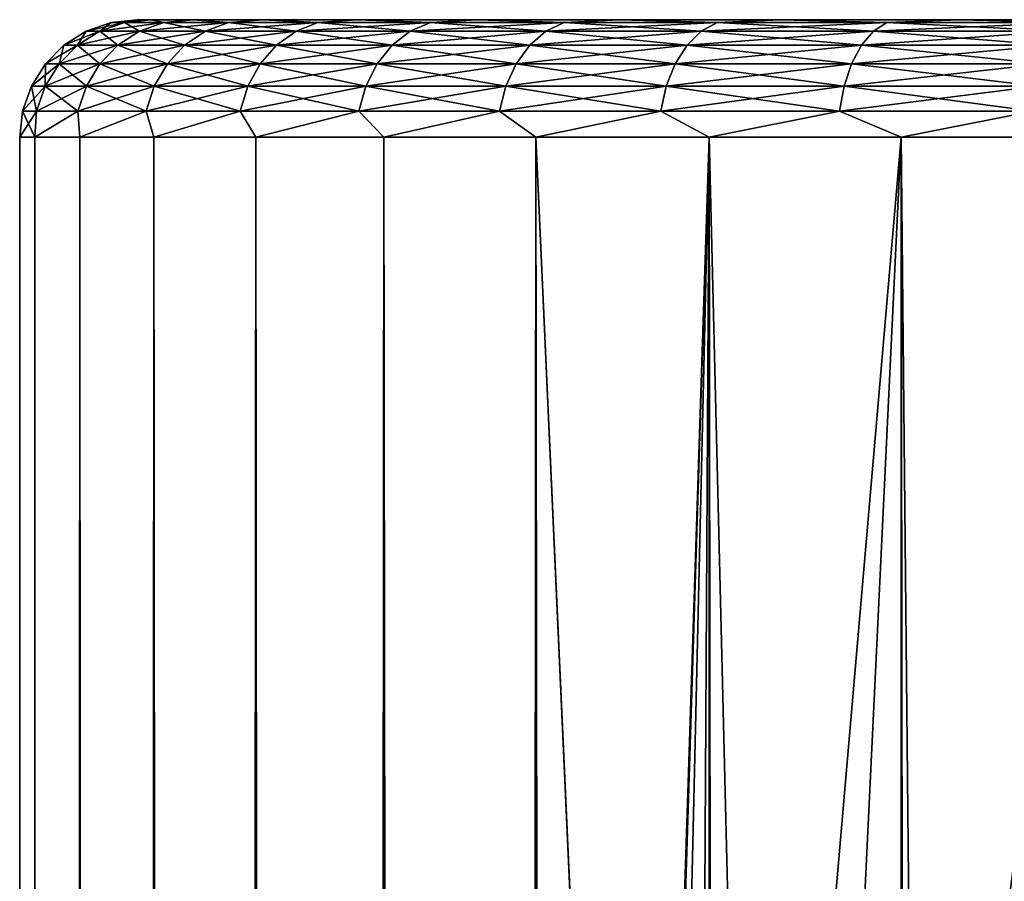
# Model space of a CAD drawing. Extents: x -265 to 265, y 0 to 1307.
# Tile 347 of 356: x 235 to 243, y 1293 to 1300. Entities that reach past the tile are written whole.
import ezdxf

# ---------------------------------------------------------------- set-up
doc = ezdxf.new("R2010")
doc.units = 0
doc.header["$LTSCALE"] = 81.481481
for name, color, linetype in [('118', 7, 'CONTINUOUS'), ('119', 7, 'CONTINUOUS'), ('120', 7, 'CONTINUOUS'), ('123', 7, 'CONTINUOUS'), ('124', 7, 'CONTINUOUS')]:
    doc.layers.add(name, color=color, linetype=linetype)

msp = doc.modelspace()

# ---------------------------------------------------------------- linework, layer by layer
at = {"layer": '118', "color": 7, "linetype": 'CONTINUOUS'}
for points in [[(236, 1300), (236.1198, 1300, 1.8273), (236.1198, 1300, -1.8273), (236, 1300)], [(236.1198, 1300, 1.8273), (236.477, 1300, 3.6234), (236.1198, 1300, -1.8273), (236.1198, 1300, 1.8273)], [(236.1198, 1300, -1.8273), (236.477, 1300, 3.6234), (236.477, 1300, -3.6234), (236.1198, 1300, -1.8273)], [(236.477, 1300, 3.6234), (237.0657, 1300, 5.3575), (236.477, 1300, -3.6234), (236.477, 1300, 3.6234)], [(236.477, 1300, -3.6234), (237.0657, 1300, 5.3575), (237.0657, 1300, -5.3575), (236.477, 1300, -3.6234)], [(237.0657, 1300, 5.3575), (237.8756, 1300, 7), (237.0657, 1300, -5.3575), (237.0657, 1300, 5.3575)], [(237.0657, 1300, -5.3575), (237.8756, 1300, 7), (237.8756, 1300, -7), (237.0657, 1300, -5.3575)], [(237.8756, 1300, 7), (238.893, 1300, 8.5226), (237.8756, 1300, -7), (237.8756, 1300, 7)], [(237.8756, 1300, -7), (238.893, 1300, 8.5226), (238.893, 1300, -8.5226), (237.8756, 1300, -7)], [(238.893, 1300, 8.5226), (240.1005, 1300, 9.8995), (238.893, 1300, -8.5226), (238.893, 1300, 8.5226)], [(238.893, 1300, -8.5226), (240.1005, 1300, 9.8995), (240.1005, 1300, -9.8995), (238.893, 1300, -8.5226)], [(240.1005, 1300, 9.8995), (241.4773, 1300, 11.1069), (240.1005, 1300, -9.8995), (240.1005, 1300, 9.8995)], [(240.1005, 1300, -9.8995), (241.4773, 1300, 11.1069), (241.4773, 1300, -11.1069), (240.1005, 1300, -9.8995)], [(241.4773, 1300, 11.1069), (243, 1300, 12.1243), (241.4773, 1300, -11.1069), (241.4773, 1300, 11.1069)], [(241.4773, 1300, -11.1069), (243, 1300, 12.1243), (243, 1300, -12.1243), (241.4773, 1300, -11.1069)], [(243, 1300, 12.1243), (244.6424, 1300, 12.9343), (243, 1300, -12.1243), (243, 1300, 12.1243)], [(243, 1300, -12.1243), (244.6424, 1300, 12.9343), (244.6424, 1300, -12.9343), (243, 1300, -12.1243)]]:
    msp.add_3dface(points, dxfattribs=at)
at = {"layer": '119', "color": 7, "linetype": 'CONTINUOUS'}
for points in [[(235, 1), (235.1283, 1, 1.9579), (235, 1299), (235, 1)], [(235, 1299), (235.1283, 1, 1.9579), (235.1283, 1299, 1.9579), (235, 1299)], [(235.1283, 1, 1.9579), (235.5111, 1, 3.8823), (235.1283, 1299, 1.9579), (235.1283, 1, 1.9579)], [(235.1283, 1299, 1.9579), (235.5111, 1, 3.8823), (235.5111, 1299, 3.8823), (235.1283, 1299, 1.9579)], [(235.5111, 1, 3.8823), (236.1418, 1, 5.7403), (235.5111, 1299, 3.8823), (235.5111, 1, 3.8823)], [(235.5111, 1299, 3.8823), (236.1418, 1, 5.7403), (236.1418, 1299, 5.7403), (235.5111, 1299, 3.8823)], [(236.1418, 1, 5.7403), (237.0096, 1, 7.5), (236.1418, 1299, 5.7403), (236.1418, 1, 5.7403)], [(236.1418, 1299, 5.7403), (237.0096, 1, 7.5), (237.0096, 1299, 7.5), (236.1418, 1299, 5.7403)], [(237.0096, 1, 7.5), (238.0997, 1, 9.1314), (237.0096, 1299, 7.5), (237.0096, 1, 7.5)], [(237.0096, 1299, 7.5), (238.0997, 1, 9.1314), (238.0997, 1299, 9.1314), (237.0096, 1299, 7.5)], [(238.0997, 1, 9.1314), (239.3934, 1, 10.6066), (238.0997, 1299, 9.1314), (238.0997, 1, 9.1314)], [(238.0997, 1299, 9.1314), (239.3934, 1, 10.6066), (239.3934, 1299, 10.6066), (238.0997, 1299, 9.1314)], [(239.3934, 1, 10.6066), (240.8686, 1, 11.9003), (239.3934, 1299, 10.6066), (239.3934, 1, 10.6066)], [(239.3934, 1299, 10.6066), (240.8686, 1, 11.9003), (240.8686, 1299, 11.9003), (239.3934, 1299, 10.6066)], [(240.8686, 1, 11.9003), (242.5, 1, 12.9904), (240.8686, 1299, 11.9003), (240.8686, 1, 11.9003)], [(240.8686, 1299, 11.9003), (242.5, 1, 12.9904), (242.5, 1299, 12.9904), (240.8686, 1299, 11.9003)], [(242.5, 1, 12.9904), (244.2597, 1, 13.8582), (242.5, 1299, 12.9904), (242.5, 1, 12.9904)], [(242.5, 1299, 12.9904), (244.2597, 1, 13.8582), (244.2597, 1299, 13.8582), (242.5, 1299, 12.9904)]]:
    msp.add_3dface(points, dxfattribs=at)
at = {"layer": '120', "color": 7, "linetype": 'CONTINUOUS'}
for points in [[(235, 1), (235, 1299), (235.1283, 1299, -1.9579), (235, 1)], [(235.1283, 1, -1.9579), (235, 1), (235.1283, 1299, -1.9579), (235.1283, 1, -1.9579)], [(235.5111, 1, -3.8823), (235.1283, 1, -1.9579), (235.5111, 1299, -3.8823), (235.5111, 1, -3.8823)], [(235.5111, 1299, -3.8823), (235.1283, 1, -1.9579), (235.1283, 1299, -1.9579), (235.5111, 1299, -3.8823)], [(236.1418, 1, -5.7403), (235.5111, 1, -3.8823), (236.1418, 1299, -5.7403), (236.1418, 1, -5.7403)], [(236.1418, 1299, -5.7403), (235.5111, 1, -3.8823), (235.5111, 1299, -3.8823), (236.1418, 1299, -5.7403)], [(237.0096, 1, -7.5), (236.1418, 1, -5.7403), (237.0096, 1299, -7.5), (237.0096, 1, -7.5)], [(237.0096, 1299, -7.5), (236.1418, 1, -5.7403), (236.1418, 1299, -5.7403), (237.0096, 1299, -7.5)], [(238.0997, 1, -9.1314), (237.0096, 1, -7.5), (238.0997, 1299, -9.1314), (238.0997, 1, -9.1314)], [(238.0997, 1299, -9.1314), (237.0096, 1, -7.5), (237.0096, 1299, -7.5), (238.0997, 1299, -9.1314)], [(239.3934, 1, -10.6066), (238.0997, 1, -9.1314), (239.3934, 1299, -10.6066), (239.3934, 1, -10.6066)], [(239.3934, 1299, -10.6066), (238.0997, 1, -9.1314), (238.0997, 1299, -9.1314), (239.3934, 1299, -10.6066)], [(239.3934, 1, -10.6066), (239.3934, 1299, -10.6066), (240.25, 1280, -11.399), (239.3934, 1, -10.6066)], [(239.3934, 1299, -10.6066), (240.8686, 1299, -11.9003), (240.25, 1280, -11.399), (239.3934, 1299, -10.6066)], [(240.25, 1280, -11.399), (240.8686, 1299, -11.9003), (240.3049, 1281.0332, -11.4457), (240.25, 1280, -11.399)], [(240.3049, 1281.0332, -11.4457), (240.8686, 1299, -11.9003), (240.475, 1282.0825, -11.5877), (240.3049, 1281.0332, -11.4457)], [(240.475, 1282.0825, -11.5877), (240.8686, 1299, -11.9003), (240.7756, 1283.158, -11.8284), (240.475, 1282.0825, -11.5877)], [(240.7756, 1283.158, -11.8284), (240.8686, 1299, -11.9003), (241.2277, 1284.2554, -12.1674), (240.7756, 1283.158, -11.8284)], [(240.8686, 1299, -11.9003), (242.5, 1299, -12.9904), (241.2277, 1284.2554, -12.1674), (240.8686, 1299, -11.9003)], [(241.2277, 1284.2554, -12.1674), (242.5, 1299, -12.9904), (241.8467, 1285.3466, -12.5906), (241.2277, 1284.2554, -12.1674)], [(241.8467, 1285.3466, -12.5906), (242.5, 1299, -12.9904), (242.6263, 1286.379, -13.0625), (241.8467, 1285.3466, -12.5906)], [(242.5, 1299, -12.9904), (244.2597, 1299, -13.8582), (242.6263, 1286.379, -13.0625), (242.5, 1299, -12.9904)], [(242.6263, 1286.379, -13.0625), (244.2597, 1299, -13.8582), (243.5387, 1287.3016, -13.537), (242.6263, 1286.379, -13.0625)]]:
    msp.add_3dface(points, dxfattribs=at)
at = {"layer": '123', "color": 7, "linetype": 'CONTINUOUS'}
for points in [[(235.8907, 1299.9752, 1.7824), (236, 1300), (235.7786, 1299.9752), (235.8907, 1299.9752, 1.7824)], [(236.1198, 1300, 1.8273), (236, 1300), (235.8907, 1299.9752, 1.7824), (236.1198, 1300, 1.8273)], [(236.2254, 1299.9752, 3.5367), (236.1198, 1300, 1.8273), (235.8907, 1299.9752, 1.7824), (236.2254, 1299.9752, 3.5367)], [(236.477, 1300, 3.6234), (236.1198, 1300, 1.8273), (236.2254, 1299.9752, 3.5367), (236.477, 1300, 3.6234)], [(236.7773, 1299.9752, 5.2353), (236.477, 1300, 3.6234), (236.2254, 1299.9752, 3.5367), (236.7773, 1299.9752, 5.2353)], [(237.0657, 1300, 5.3575), (236.477, 1300, 3.6234), (236.7773, 1299.9752, 5.2353), (237.0657, 1300, 5.3575)], [(237.5377, 1299.9752, 6.8512), (237.0657, 1300, 5.3575), (236.7773, 1299.9752, 5.2353), (237.5377, 1299.9752, 6.8512)], [(237.8756, 1300, 7), (237.0657, 1300, 5.3575), (237.5377, 1299.9752, 6.8512), (237.8756, 1300, 7)], [(238.4946, 1299.9752, 8.3591), (237.8756, 1300, 7), (237.5377, 1299.9752, 6.8512), (238.4946, 1299.9752, 8.3591)], [(238.893, 1300, 8.5226), (237.8756, 1300, 7), (238.4946, 1299.9752, 8.3591), (238.893, 1300, 8.5226)], [(239.633, 1299.9752, 9.7352), (238.893, 1300, 8.5226), (238.4946, 1299.9752, 8.3591), (239.633, 1299.9752, 9.7352)], [(240.1005, 1300, 9.8995), (238.893, 1300, 8.5226), (239.633, 1299.9752, 9.7352), (240.1005, 1300, 9.8995)], [(240.9349, 1299.9752, 10.9578), (240.1005, 1300, 9.8995), (239.633, 1299.9752, 9.7352), (240.9349, 1299.9752, 10.9578)], [(241.4773, 1300, 11.1069), (240.1005, 1300, 9.8995), (240.9349, 1299.9752, 10.9578), (241.4773, 1300, 11.1069)], [(242.3798, 1299.9752, 12.0075), (241.4773, 1300, 11.1069), (240.9349, 1299.9752, 10.9578), (242.3798, 1299.9752, 12.0075)], [(243, 1300, 12.1243), (241.4773, 1300, 11.1069), (242.3798, 1299.9752, 12.0075), (243, 1300, 12.1243)], [(243.9448, 1299.9752, 12.8679), (243, 1300, 12.1243), (242.3798, 1299.9752, 12.0075), (243.9448, 1299.9752, 12.8679)], [(244.6424, 1300, 12.9343), (243, 1300, 12.1243), (243.9448, 1299.9752, 12.8679), (244.6424, 1300, 12.9343)], [(235.6807, 1299.9014, 1.8089), (235.7786, 1299.9752), (235.5669, 1299.9014), (235.6807, 1299.9014, 1.8089)], [(235.8907, 1299.9752, 1.7824), (235.7786, 1299.9752), (235.6807, 1299.9014, 1.8089), (235.8907, 1299.9752, 1.7824)], [(236.0204, 1299.9014, 3.5894), (235.8907, 1299.9752, 1.7824), (235.6807, 1299.9014, 1.8089), (236.0204, 1299.9014, 3.5894)], [(236.2254, 1299.9752, 3.5367), (235.8907, 1299.9752, 1.7824), (236.0204, 1299.9014, 3.5894), (236.2254, 1299.9752, 3.5367)], [(236.5805, 1299.9014, 5.3132), (236.2254, 1299.9752, 3.5367), (236.0204, 1299.9014, 3.5894), (236.5805, 1299.9014, 5.3132)], [(236.7773, 1299.9752, 5.2353), (236.2254, 1299.9752, 3.5367), (236.5805, 1299.9014, 5.3132), (236.7773, 1299.9752, 5.2353)], [(237.3522, 1299.9014, 6.9532), (236.7773, 1299.9752, 5.2353), (236.5805, 1299.9014, 5.3132), (237.3522, 1299.9014, 6.9532)], [(237.5377, 1299.9752, 6.8512), (236.7773, 1299.9752, 5.2353), (237.3522, 1299.9014, 6.9532), (237.5377, 1299.9752, 6.8512)], [(238.3234, 1299.9014, 8.4835), (237.5377, 1299.9752, 6.8512), (237.3522, 1299.9014, 6.9532), (238.3234, 1299.9014, 8.4835)], [(238.4946, 1299.9752, 8.3591), (237.5377, 1299.9752, 6.8512), (238.3234, 1299.9014, 8.4835), (238.4946, 1299.9752, 8.3591)], [(239.4787, 1299.9014, 9.8801), (238.4946, 1299.9752, 8.3591), (238.3234, 1299.9014, 8.4835), (239.4787, 1299.9014, 9.8801)], [(239.633, 1299.9752, 9.7352), (238.4946, 1299.9752, 8.3591), (239.4787, 1299.9014, 9.8801), (239.633, 1299.9752, 9.7352)], [(240.8, 1299.9014, 11.1209), (239.633, 1299.9752, 9.7352), (239.4787, 1299.9014, 9.8801), (240.8, 1299.9014, 11.1209)], [(240.9349, 1299.9752, 10.9578), (239.633, 1299.9752, 9.7352), (240.8, 1299.9014, 11.1209), (240.9349, 1299.9752, 10.9578)], [(242.2664, 1299.9014, 12.1862), (240.9349, 1299.9752, 10.9578), (240.8, 1299.9014, 11.1209), (242.2664, 1299.9014, 12.1862)], [(242.3798, 1299.9752, 12.0075), (240.9349, 1299.9752, 10.9578), (242.2664, 1299.9014, 12.1862), (242.3798, 1299.9752, 12.0075)], [(243.8547, 1299.9014, 13.0594), (242.3798, 1299.9752, 12.0075), (242.2664, 1299.9014, 12.1862), (243.8547, 1299.9014, 13.0594)], [(243.9448, 1299.9752, 12.8679), (242.3798, 1299.9752, 12.0075), (243.8547, 1299.9014, 13.0594), (243.9448, 1299.9752, 12.8679)], [(235.4923, 1299.7823, 1.8327), (235.5669, 1299.9014), (235.377, 1299.7823), (235.4923, 1299.7823, 1.8327)], [(235.6807, 1299.9014, 1.8089), (235.5669, 1299.9014), (235.4923, 1299.7823, 1.8327), (235.6807, 1299.9014, 1.8089)], [(235.8364, 1299.7823, 3.6366), (235.6807, 1299.9014, 1.8089), (235.4923, 1299.7823, 1.8327), (235.8364, 1299.7823, 3.6366)], [(236.0204, 1299.9014, 3.5894), (235.6807, 1299.9014, 1.8089), (235.8364, 1299.7823, 3.6366), (236.0204, 1299.9014, 3.5894)], [(236.4039, 1299.7823, 5.3831), (236.0204, 1299.9014, 3.5894), (235.8364, 1299.7823, 3.6366), (236.4039, 1299.7823, 5.3831)], [(236.5805, 1299.9014, 5.3132), (236.0204, 1299.9014, 3.5894), (236.4039, 1299.7823, 5.3831), (236.5805, 1299.9014, 5.3132)], [(237.1858, 1299.7823, 7.0447), (236.5805, 1299.9014, 5.3132), (236.4039, 1299.7823, 5.3831), (237.1858, 1299.7823, 7.0447)], [(237.3522, 1299.9014, 6.9532), (236.5805, 1299.9014, 5.3132), (237.1858, 1299.7823, 7.0447), (237.3522, 1299.9014, 6.9532)], [(238.1698, 1299.7823, 8.5952), (237.3522, 1299.9014, 6.9532), (237.1858, 1299.7823, 7.0447), (238.1698, 1299.7823, 8.5952)], [(238.3234, 1299.9014, 8.4835), (237.3522, 1299.9014, 6.9532), (238.1698, 1299.7823, 8.5952), (238.3234, 1299.9014, 8.4835)], [(239.3403, 1299.7823, 10.0101), (238.3234, 1299.9014, 8.4835), (238.1698, 1299.7823, 8.5952), (239.3403, 1299.7823, 10.0101)], [(239.4787, 1299.9014, 9.8801), (238.3234, 1299.9014, 8.4835), (239.3403, 1299.7823, 10.0101), (239.4787, 1299.9014, 9.8801)], [(240.679, 1299.7823, 11.2672), (239.4787, 1299.9014, 9.8801), (239.3403, 1299.7823, 10.0101), (240.679, 1299.7823, 11.2672)], [(240.8, 1299.9014, 11.1209), (239.4787, 1299.9014, 9.8801), (240.679, 1299.7823, 11.2672), (240.8, 1299.9014, 11.1209)], [(242.1646, 1299.7823, 12.3466), (240.8, 1299.9014, 11.1209), (240.679, 1299.7823, 11.2672), (242.1646, 1299.7823, 12.3466)], [(242.2664, 1299.9014, 12.1862), (240.8, 1299.9014, 11.1209), (242.1646, 1299.7823, 12.3466), (242.2664, 1299.9014, 12.1862)], [(243.7738, 1299.7823, 13.2313), (242.2664, 1299.9014, 12.1862), (242.1646, 1299.7823, 12.3466), (243.7738, 1299.7823, 13.2313)], [(243.8547, 1299.9014, 13.0594), (242.2664, 1299.9014, 12.1862), (243.7738, 1299.7823, 13.2313), (243.8547, 1299.9014, 13.0594)], [(235.335, 1299.6238, 1.8526), (235.377, 1299.7823), (235.2184, 1299.6238), (235.335, 1299.6238, 1.8526)], [(235.4923, 1299.7823, 1.8327), (235.377, 1299.7823), (235.335, 1299.6238, 1.8526), (235.4923, 1299.7823, 1.8327)], [(235.6828, 1299.6238, 3.676), (235.4923, 1299.7823, 1.8327), (235.335, 1299.6238, 1.8526), (235.6828, 1299.6238, 3.676)], [(235.8364, 1299.7823, 3.6366), (235.4923, 1299.7823, 1.8327), (235.6828, 1299.6238, 3.676), (235.8364, 1299.7823, 3.6366)], [(236.2565, 1299.6238, 5.4415), (235.8364, 1299.7823, 3.6366), (235.6828, 1299.6238, 3.676), (236.2565, 1299.6238, 5.4415)], [(236.4039, 1299.7823, 5.3831), (235.8364, 1299.7823, 3.6366), (236.2565, 1299.6238, 5.4415), (236.4039, 1299.7823, 5.3831)], [(237.0468, 1299.6238, 7.1211), (236.4039, 1299.7823, 5.3831), (236.2565, 1299.6238, 5.4415), (237.0468, 1299.6238, 7.1211)], [(237.1858, 1299.7823, 7.0447), (236.4039, 1299.7823, 5.3831), (237.0468, 1299.6238, 7.1211), (237.1858, 1299.7823, 7.0447)], [(238.0415, 1299.6238, 8.6884), (237.1858, 1299.7823, 7.0447), (237.0468, 1299.6238, 7.1211), (238.0415, 1299.6238, 8.6884)], [(238.1698, 1299.7823, 8.5952), (237.1858, 1299.7823, 7.0447), (238.0415, 1299.6238, 8.6884), (238.1698, 1299.7823, 8.5952)], [(239.2247, 1299.6238, 10.1187), (238.1698, 1299.7823, 8.5952), (238.0415, 1299.6238, 8.6884), (239.2247, 1299.6238, 10.1187)], [(239.3403, 1299.7823, 10.0101), (238.1698, 1299.7823, 8.5952), (239.2247, 1299.6238, 10.1187), (239.3403, 1299.7823, 10.0101)], [(240.5779, 1299.6238, 11.3894), (239.3403, 1299.7823, 10.0101), (239.2247, 1299.6238, 10.1187), (240.5779, 1299.6238, 11.3894)], [(240.679, 1299.7823, 11.2672), (239.3403, 1299.7823, 10.0101), (240.5779, 1299.6238, 11.3894), (240.679, 1299.7823, 11.2672)], [(242.0796, 1299.6238, 12.4805), (240.679, 1299.7823, 11.2672), (240.5779, 1299.6238, 11.3894), (242.0796, 1299.6238, 12.4805)], [(242.1646, 1299.7823, 12.3466), (240.679, 1299.7823, 11.2672), (242.0796, 1299.6238, 12.4805), (242.1646, 1299.7823, 12.3466)], [(243.7063, 1299.6238, 13.3747), (242.1646, 1299.7823, 12.3466), (242.0796, 1299.6238, 12.4805), (243.7063, 1299.6238, 13.3747)], [(243.7738, 1299.7823, 13.2313), (242.1646, 1299.7823, 12.3466), (243.7063, 1299.6238, 13.3747), (243.7738, 1299.7823, 13.2313)], [(235.2166, 1299.4341, 1.8676), (235.2184, 1299.6238), (235.0991, 1299.4341), (235.2166, 1299.4341, 1.8676)], [(235.335, 1299.6238, 1.8526), (235.2184, 1299.6238), (235.2166, 1299.4341, 1.8676), (235.335, 1299.6238, 1.8526)], [(235.5673, 1299.4341, 3.7057), (235.335, 1299.6238, 1.8526), (235.2166, 1299.4341, 1.8676), (235.5673, 1299.4341, 3.7057)], [(235.6828, 1299.6238, 3.676), (235.335, 1299.6238, 1.8526), (235.5673, 1299.4341, 3.7057), (235.6828, 1299.6238, 3.676)], [(236.1455, 1299.4341, 5.4854), (235.6828, 1299.6238, 3.676), (235.5673, 1299.4341, 3.7057), (236.1455, 1299.4341, 5.4854)], [(236.2565, 1299.6238, 5.4415), (235.6828, 1299.6238, 3.676), (236.1455, 1299.4341, 5.4854), (236.2565, 1299.6238, 5.4415)], [(236.9423, 1299.4341, 7.1785), (236.2565, 1299.6238, 5.4415), (236.1455, 1299.4341, 5.4854), (236.9423, 1299.4341, 7.1785)], [(237.0468, 1299.6238, 7.1211), (236.2565, 1299.6238, 5.4415), (236.9423, 1299.4341, 7.1785), (237.0468, 1299.6238, 7.1211)], [(237.9449, 1299.4341, 8.7585), (237.0468, 1299.6238, 7.1211), (236.9423, 1299.4341, 7.1785), (237.9449, 1299.4341, 8.7585)], [(238.0415, 1299.6238, 8.6884), (237.0468, 1299.6238, 7.1211), (237.9449, 1299.4341, 8.7585), (238.0415, 1299.6238, 8.6884)], [(239.1377, 1299.4341, 10.2003), (238.0415, 1299.6238, 8.6884), (237.9449, 1299.4341, 8.7585), (239.1377, 1299.4341, 10.2003)], [(239.2247, 1299.6238, 10.1187), (238.0415, 1299.6238, 8.6884), (239.1377, 1299.4341, 10.2003), (239.2247, 1299.6238, 10.1187)], [(240.5018, 1299.4341, 11.4813), (239.2247, 1299.6238, 10.1187), (239.1377, 1299.4341, 10.2003), (240.5018, 1299.4341, 11.4813)], [(240.5779, 1299.6238, 11.3894), (239.2247, 1299.6238, 10.1187), (240.5018, 1299.4341, 11.4813), (240.5779, 1299.6238, 11.3894)], [(242.0157, 1299.4341, 12.5812), (240.5779, 1299.6238, 11.3894), (240.5018, 1299.4341, 11.4813), (242.0157, 1299.4341, 12.5812)], [(242.0796, 1299.6238, 12.4805), (240.5779, 1299.6238, 11.3894), (242.0157, 1299.4341, 12.5812), (242.0796, 1299.6238, 12.4805)], [(243.6555, 1299.4341, 13.4827), (242.0796, 1299.6238, 12.4805), (242.0157, 1299.4341, 12.5812), (243.6555, 1299.4341, 13.4827)], [(243.7063, 1299.6238, 13.3747), (242.0796, 1299.6238, 12.4805), (243.6555, 1299.4341, 13.4827), (243.7063, 1299.6238, 13.3747)], [(235.1432, 1299.2225, 1.8769), (235.0991, 1299.4341), (235.0251, 1299.2225), (235.1432, 1299.2225, 1.8769)], [(235.2166, 1299.4341, 1.8676), (235.0991, 1299.4341), (235.1432, 1299.2225, 1.8769), (235.2166, 1299.4341, 1.8676)], [(235.4955, 1299.2225, 3.7241), (235.2166, 1299.4341, 1.8676), (235.1432, 1299.2225, 1.8769), (235.4955, 1299.2225, 3.7241)], [(235.5673, 1299.4341, 3.7057), (235.2166, 1299.4341, 1.8676), (235.4955, 1299.2225, 3.7241), (235.5673, 1299.4341, 3.7057)], [(236.0767, 1299.2225, 5.5126), (235.5673, 1299.4341, 3.7057), (235.4955, 1299.2225, 3.7241), (236.0767, 1299.2225, 5.5126)], [(236.1455, 1299.4341, 5.4854), (235.5673, 1299.4341, 3.7057), (236.0767, 1299.2225, 5.5126), (236.1455, 1299.4341, 5.4854)], [(236.8774, 1299.2225, 7.2142), (236.1455, 1299.4341, 5.4854), (236.0767, 1299.2225, 5.5126), (236.8774, 1299.2225, 7.2142)], [(236.9423, 1299.4341, 7.1785), (236.1455, 1299.4341, 5.4854), (236.8774, 1299.2225, 7.2142), (236.9423, 1299.4341, 7.1785)], [(237.885, 1299.2225, 8.802), (236.9423, 1299.4341, 7.1785), (236.8774, 1299.2225, 7.2142), (237.885, 1299.2225, 8.802)], [(237.9449, 1299.4341, 8.7585), (236.9423, 1299.4341, 7.1785), (237.885, 1299.2225, 8.802), (237.9449, 1299.4341, 8.7585)], [(239.0837, 1299.2225, 10.251), (237.9449, 1299.4341, 8.7585), (237.885, 1299.2225, 8.802), (239.0837, 1299.2225, 10.251)], [(239.1377, 1299.4341, 10.2003), (237.9449, 1299.4341, 8.7585), (239.0837, 1299.2225, 10.251), (239.1377, 1299.4341, 10.2003)], [(240.4546, 1299.2225, 11.5384), (239.1377, 1299.4341, 10.2003), (239.0837, 1299.2225, 10.251), (240.4546, 1299.2225, 11.5384)], [(240.5018, 1299.4341, 11.4813), (239.1377, 1299.4341, 10.2003), (240.4546, 1299.2225, 11.5384), (240.5018, 1299.4341, 11.4813)], [(241.976, 1299.2225, 12.6437), (240.5018, 1299.4341, 11.4813), (240.4546, 1299.2225, 11.5384), (241.976, 1299.2225, 12.6437)], [(242.0157, 1299.4341, 12.5812), (240.5018, 1299.4341, 11.4813), (241.976, 1299.2225, 12.6437), (242.0157, 1299.4341, 12.5812)], [(243.624, 1299.2225, 13.5497), (242.0157, 1299.4341, 12.5812), (241.976, 1299.2225, 12.6437), (243.624, 1299.2225, 13.5497)], [(243.6555, 1299.4341, 13.4827), (242.0157, 1299.4341, 12.5812), (243.624, 1299.2225, 13.5497), (243.6555, 1299.4341, 13.4827)], [(235, 1299), (235.1283, 1299, 1.9579), (235.0251, 1299.2225), (235, 1299)], [(235.1283, 1299, 1.9579), (235.1432, 1299.2225, 1.8769), (235.0251, 1299.2225), (235.1283, 1299, 1.9579)], [(235.1283, 1299, 1.9579), (235.5111, 1299, 3.8823), (235.4955, 1299.2225, 3.7241), (235.1283, 1299, 1.9579)], [(235.1283, 1299, 1.9579), (235.4955, 1299.2225, 3.7241), (235.1432, 1299.2225, 1.8769), (235.1283, 1299, 1.9579)], [(235.5111, 1299, 3.8823), (236.0767, 1299.2225, 5.5126), (235.4955, 1299.2225, 3.7241), (235.5111, 1299, 3.8823)], [(235.5111, 1299, 3.8823), (236.1418, 1299, 5.7403), (236.0767, 1299.2225, 5.5126), (235.5111, 1299, 3.8823)], [(236.1418, 1299, 5.7403), (236.8774, 1299.2225, 7.2142), (236.0767, 1299.2225, 5.5126), (236.1418, 1299, 5.7403)], [(236.1418, 1299, 5.7403), (237.0096, 1299, 7.5), (236.8774, 1299.2225, 7.2142), (236.1418, 1299, 5.7403)], [(237.0096, 1299, 7.5), (237.885, 1299.2225, 8.802), (236.8774, 1299.2225, 7.2142), (237.0096, 1299, 7.5)], [(237.0096, 1299, 7.5), (238.0997, 1299, 9.1314), (237.885, 1299.2225, 8.802), (237.0096, 1299, 7.5)], [(238.0997, 1299, 9.1314), (239.0837, 1299.2225, 10.251), (237.885, 1299.2225, 8.802), (238.0997, 1299, 9.1314)], [(238.0997, 1299, 9.1314), (239.3934, 1299, 10.6066), (239.0837, 1299.2225, 10.251), (238.0997, 1299, 9.1314)], [(239.3934, 1299, 10.6066), (240.4546, 1299.2225, 11.5384), (239.0837, 1299.2225, 10.251), (239.3934, 1299, 10.6066)], [(239.3934, 1299, 10.6066), (240.8686, 1299, 11.9003), (240.4546, 1299.2225, 11.5384), (239.3934, 1299, 10.6066)], [(240.8686, 1299, 11.9003), (241.976, 1299.2225, 12.6437), (240.4546, 1299.2225, 11.5384), (240.8686, 1299, 11.9003)], [(240.8686, 1299, 11.9003), (242.5, 1299, 12.9904), (241.976, 1299.2225, 12.6437), (240.8686, 1299, 11.9003)], [(242.5, 1299, 12.9904), (243.624, 1299.2225, 13.5497), (241.976, 1299.2225, 12.6437), (242.5, 1299, 12.9904)], [(242.5, 1299, 12.9904), (244.2597, 1299, 13.8582), (243.624, 1299.2225, 13.5497), (242.5, 1299, 12.9904)]]:
    msp.add_3dface(points, dxfattribs=at)
at = {"layer": '124', "color": 7, "linetype": 'CONTINUOUS'}
for points in [[(236, 1300), (236.1198, 1300, -1.8273), (235.7786, 1299.9752), (236, 1300)], [(235.7786, 1299.9752), (236.1198, 1300, -1.8273), (235.8907, 1299.9752, -1.7824), (235.7786, 1299.9752)], [(235.8907, 1299.9752, -1.7824), (236.1198, 1300, -1.8273), (236.2254, 1299.9752, -3.5367), (235.8907, 1299.9752, -1.7824)], [(236.1198, 1300, -1.8273), (236.477, 1300, -3.6234), (236.2254, 1299.9752, -3.5367), (236.1198, 1300, -1.8273)], [(236.2254, 1299.9752, -3.5367), (236.477, 1300, -3.6234), (236.7773, 1299.9752, -5.2353), (236.2254, 1299.9752, -3.5367)], [(236.477, 1300, -3.6234), (237.0657, 1300, -5.3575), (236.7773, 1299.9752, -5.2353), (236.477, 1300, -3.6234)], [(236.7773, 1299.9752, -5.2353), (237.0657, 1300, -5.3575), (237.5377, 1299.9752, -6.8512), (236.7773, 1299.9752, -5.2353)], [(237.0657, 1300, -5.3575), (237.8756, 1300, -7), (237.5377, 1299.9752, -6.8512), (237.0657, 1300, -5.3575)], [(237.5377, 1299.9752, -6.8512), (237.8756, 1300, -7), (238.4946, 1299.9752, -8.3591), (237.5377, 1299.9752, -6.8512)], [(237.8756, 1300, -7), (238.893, 1300, -8.5226), (238.4946, 1299.9752, -8.3591), (237.8756, 1300, -7)], [(238.4946, 1299.9752, -8.3591), (238.893, 1300, -8.5226), (239.633, 1299.9752, -9.7352), (238.4946, 1299.9752, -8.3591)], [(238.893, 1300, -8.5226), (240.1005, 1300, -9.8995), (239.633, 1299.9752, -9.7352), (238.893, 1300, -8.5226)], [(239.633, 1299.9752, -9.7352), (240.1005, 1300, -9.8995), (240.9349, 1299.9752, -10.9578), (239.633, 1299.9752, -9.7352)], [(240.1005, 1300, -9.8995), (241.4773, 1300, -11.1069), (240.9349, 1299.9752, -10.9578), (240.1005, 1300, -9.8995)], [(240.9349, 1299.9752, -10.9578), (241.4773, 1300, -11.1069), (242.3798, 1299.9752, -12.0075), (240.9349, 1299.9752, -10.9578)], [(241.4773, 1300, -11.1069), (243, 1300, -12.1243), (242.3798, 1299.9752, -12.0075), (241.4773, 1300, -11.1069)], [(242.3798, 1299.9752, -12.0075), (243, 1300, -12.1243), (243.9448, 1299.9752, -12.8679), (242.3798, 1299.9752, -12.0075)], [(243, 1300, -12.1243), (244.6424, 1300, -12.9343), (243.9448, 1299.9752, -12.8679), (243, 1300, -12.1243)], [(235.5669, 1299.9014), (235.7786, 1299.9752), (235.8907, 1299.9752, -1.7824), (235.5669, 1299.9014)], [(235.5669, 1299.9014), (235.8907, 1299.9752, -1.7824), (235.6807, 1299.9014, -1.8089), (235.5669, 1299.9014)], [(235.8907, 1299.9752, -1.7824), (236.2254, 1299.9752, -3.5367), (235.6807, 1299.9014, -1.8089), (235.8907, 1299.9752, -1.7824)], [(235.6807, 1299.9014, -1.8089), (236.2254, 1299.9752, -3.5367), (236.0204, 1299.9014, -3.5894), (235.6807, 1299.9014, -1.8089)], [(236.2254, 1299.9752, -3.5367), (236.7773, 1299.9752, -5.2353), (236.0204, 1299.9014, -3.5894), (236.2254, 1299.9752, -3.5367)], [(236.0204, 1299.9014, -3.5894), (236.7773, 1299.9752, -5.2353), (236.5805, 1299.9014, -5.3132), (236.0204, 1299.9014, -3.5894)], [(236.7773, 1299.9752, -5.2353), (237.5377, 1299.9752, -6.8512), (236.5805, 1299.9014, -5.3132), (236.7773, 1299.9752, -5.2353)], [(236.5805, 1299.9014, -5.3132), (237.5377, 1299.9752, -6.8512), (237.3522, 1299.9014, -6.9532), (236.5805, 1299.9014, -5.3132)], [(237.5377, 1299.9752, -6.8512), (238.4946, 1299.9752, -8.3591), (237.3522, 1299.9014, -6.9532), (237.5377, 1299.9752, -6.8512)], [(237.3522, 1299.9014, -6.9532), (238.4946, 1299.9752, -8.3591), (238.3234, 1299.9014, -8.4835), (237.3522, 1299.9014, -6.9532)], [(238.4946, 1299.9752, -8.3591), (239.633, 1299.9752, -9.7352), (238.3234, 1299.9014, -8.4835), (238.4946, 1299.9752, -8.3591)], [(238.3234, 1299.9014, -8.4835), (239.633, 1299.9752, -9.7352), (239.4787, 1299.9014, -9.8801), (238.3234, 1299.9014, -8.4835)], [(239.633, 1299.9752, -9.7352), (240.9349, 1299.9752, -10.9578), (239.4787, 1299.9014, -9.8801), (239.633, 1299.9752, -9.7352)], [(239.4787, 1299.9014, -9.8801), (240.9349, 1299.9752, -10.9578), (240.8, 1299.9014, -11.1209), (239.4787, 1299.9014, -9.8801)], [(240.9349, 1299.9752, -10.9578), (242.3798, 1299.9752, -12.0075), (240.8, 1299.9014, -11.1209), (240.9349, 1299.9752, -10.9578)], [(240.8, 1299.9014, -11.1209), (242.3798, 1299.9752, -12.0075), (242.2664, 1299.9014, -12.1862), (240.8, 1299.9014, -11.1209)], [(242.3798, 1299.9752, -12.0075), (243.9448, 1299.9752, -12.8679), (242.2664, 1299.9014, -12.1862), (242.3798, 1299.9752, -12.0075)], [(242.2664, 1299.9014, -12.1862), (243.9448, 1299.9752, -12.8679), (243.8547, 1299.9014, -13.0594), (242.2664, 1299.9014, -12.1862)], [(235.377, 1299.7823), (235.5669, 1299.9014), (235.6807, 1299.9014, -1.8089), (235.377, 1299.7823)], [(235.377, 1299.7823), (235.6807, 1299.9014, -1.8089), (235.4923, 1299.7823, -1.8327), (235.377, 1299.7823)], [(235.6807, 1299.9014, -1.8089), (236.0204, 1299.9014, -3.5894), (235.4923, 1299.7823, -1.8327), (235.6807, 1299.9014, -1.8089)], [(235.4923, 1299.7823, -1.8327), (236.0204, 1299.9014, -3.5894), (235.8364, 1299.7823, -3.6366), (235.4923, 1299.7823, -1.8327)], [(236.0204, 1299.9014, -3.5894), (236.5805, 1299.9014, -5.3132), (235.8364, 1299.7823, -3.6366), (236.0204, 1299.9014, -3.5894)], [(235.8364, 1299.7823, -3.6366), (236.5805, 1299.9014, -5.3132), (236.4039, 1299.7823, -5.3831), (235.8364, 1299.7823, -3.6366)], [(236.5805, 1299.9014, -5.3132), (237.3522, 1299.9014, -6.9532), (236.4039, 1299.7823, -5.3831), (236.5805, 1299.9014, -5.3132)], [(236.4039, 1299.7823, -5.3831), (237.3522, 1299.9014, -6.9532), (237.1858, 1299.7823, -7.0447), (236.4039, 1299.7823, -5.3831)], [(237.3522, 1299.9014, -6.9532), (238.3234, 1299.9014, -8.4835), (237.1858, 1299.7823, -7.0447), (237.3522, 1299.9014, -6.9532)], [(237.1858, 1299.7823, -7.0447), (238.3234, 1299.9014, -8.4835), (238.1698, 1299.7823, -8.5952), (237.1858, 1299.7823, -7.0447)], [(238.3234, 1299.9014, -8.4835), (239.4787, 1299.9014, -9.8801), (238.1698, 1299.7823, -8.5952), (238.3234, 1299.9014, -8.4835)], [(238.1698, 1299.7823, -8.5952), (239.4787, 1299.9014, -9.8801), (239.3403, 1299.7823, -10.0101), (238.1698, 1299.7823, -8.5952)], [(239.4787, 1299.9014, -9.8801), (240.8, 1299.9014, -11.1209), (239.3403, 1299.7823, -10.0101), (239.4787, 1299.9014, -9.8801)], [(239.3403, 1299.7823, -10.0101), (240.8, 1299.9014, -11.1209), (240.679, 1299.7823, -11.2672), (239.3403, 1299.7823, -10.0101)], [(240.8, 1299.9014, -11.1209), (242.2664, 1299.9014, -12.1862), (240.679, 1299.7823, -11.2672), (240.8, 1299.9014, -11.1209)], [(240.679, 1299.7823, -11.2672), (242.2664, 1299.9014, -12.1862), (242.1646, 1299.7823, -12.3466), (240.679, 1299.7823, -11.2672)], [(242.2664, 1299.9014, -12.1862), (243.8547, 1299.9014, -13.0594), (242.1646, 1299.7823, -12.3466), (242.2664, 1299.9014, -12.1862)], [(242.1646, 1299.7823, -12.3466), (243.8547, 1299.9014, -13.0594), (243.7738, 1299.7823, -13.2313), (242.1646, 1299.7823, -12.3466)], [(235.2184, 1299.6238), (235.377, 1299.7823), (235.4923, 1299.7823, -1.8327), (235.2184, 1299.6238)], [(235.2184, 1299.6238), (235.4923, 1299.7823, -1.8327), (235.335, 1299.6238, -1.8526), (235.2184, 1299.6238)], [(235.4923, 1299.7823, -1.8327), (235.8364, 1299.7823, -3.6366), (235.335, 1299.6238, -1.8526), (235.4923, 1299.7823, -1.8327)], [(235.335, 1299.6238, -1.8526), (235.8364, 1299.7823, -3.6366), (235.6828, 1299.6238, -3.676), (235.335, 1299.6238, -1.8526)], [(235.8364, 1299.7823, -3.6366), (236.4039, 1299.7823, -5.3831), (235.6828, 1299.6238, -3.676), (235.8364, 1299.7823, -3.6366)], [(235.6828, 1299.6238, -3.676), (236.4039, 1299.7823, -5.3831), (236.2565, 1299.6238, -5.4415), (235.6828, 1299.6238, -3.676)], [(236.4039, 1299.7823, -5.3831), (237.1858, 1299.7823, -7.0447), (236.2565, 1299.6238, -5.4415), (236.4039, 1299.7823, -5.3831)], [(236.2565, 1299.6238, -5.4415), (237.1858, 1299.7823, -7.0447), (237.0468, 1299.6238, -7.1211), (236.2565, 1299.6238, -5.4415)], [(237.1858, 1299.7823, -7.0447), (238.1698, 1299.7823, -8.5952), (237.0468, 1299.6238, -7.1211), (237.1858, 1299.7823, -7.0447)], [(237.0468, 1299.6238, -7.1211), (238.1698, 1299.7823, -8.5952), (238.0415, 1299.6238, -8.6884), (237.0468, 1299.6238, -7.1211)], [(238.1698, 1299.7823, -8.5952), (239.3403, 1299.7823, -10.0101), (238.0415, 1299.6238, -8.6884), (238.1698, 1299.7823, -8.5952)], [(238.0415, 1299.6238, -8.6884), (239.3403, 1299.7823, -10.0101), (239.2247, 1299.6238, -10.1187), (238.0415, 1299.6238, -8.6884)], [(239.3403, 1299.7823, -10.0101), (240.679, 1299.7823, -11.2672), (239.2247, 1299.6238, -10.1187), (239.3403, 1299.7823, -10.0101)], [(239.2247, 1299.6238, -10.1187), (240.679, 1299.7823, -11.2672), (240.5779, 1299.6238, -11.3894), (239.2247, 1299.6238, -10.1187)], [(240.679, 1299.7823, -11.2672), (242.1646, 1299.7823, -12.3466), (240.5779, 1299.6238, -11.3894), (240.679, 1299.7823, -11.2672)], [(240.5779, 1299.6238, -11.3894), (242.1646, 1299.7823, -12.3466), (242.0796, 1299.6238, -12.4805), (240.5779, 1299.6238, -11.3894)], [(242.1646, 1299.7823, -12.3466), (243.7738, 1299.7823, -13.2313), (242.0796, 1299.6238, -12.4805), (242.1646, 1299.7823, -12.3466)], [(242.0796, 1299.6238, -12.4805), (243.7738, 1299.7823, -13.2313), (243.7063, 1299.6238, -13.3747), (242.0796, 1299.6238, -12.4805)], [(235.0991, 1299.4341), (235.2184, 1299.6238), (235.335, 1299.6238, -1.8526), (235.0991, 1299.4341)], [(235.0991, 1299.4341), (235.335, 1299.6238, -1.8526), (235.2166, 1299.4341, -1.8676), (235.0991, 1299.4341)], [(235.335, 1299.6238, -1.8526), (235.6828, 1299.6238, -3.676), (235.2166, 1299.4341, -1.8676), (235.335, 1299.6238, -1.8526)], [(235.2166, 1299.4341, -1.8676), (235.6828, 1299.6238, -3.676), (235.5673, 1299.4341, -3.7057), (235.2166, 1299.4341, -1.8676)], [(235.6828, 1299.6238, -3.676), (236.2565, 1299.6238, -5.4415), (235.5673, 1299.4341, -3.7057), (235.6828, 1299.6238, -3.676)], [(235.5673, 1299.4341, -3.7057), (236.2565, 1299.6238, -5.4415), (236.1455, 1299.4341, -5.4854), (235.5673, 1299.4341, -3.7057)], [(236.2565, 1299.6238, -5.4415), (237.0468, 1299.6238, -7.1211), (236.1455, 1299.4341, -5.4854), (236.2565, 1299.6238, -5.4415)], [(236.1455, 1299.4341, -5.4854), (237.0468, 1299.6238, -7.1211), (236.9423, 1299.4341, -7.1785), (236.1455, 1299.4341, -5.4854)], [(237.0468, 1299.6238, -7.1211), (238.0415, 1299.6238, -8.6884), (236.9423, 1299.4341, -7.1785), (237.0468, 1299.6238, -7.1211)], [(236.9423, 1299.4341, -7.1785), (238.0415, 1299.6238, -8.6884), (237.9449, 1299.4341, -8.7585), (236.9423, 1299.4341, -7.1785)], [(238.0415, 1299.6238, -8.6884), (239.2247, 1299.6238, -10.1187), (237.9449, 1299.4341, -8.7585), (238.0415, 1299.6238, -8.6884)], [(237.9449, 1299.4341, -8.7585), (239.2247, 1299.6238, -10.1187), (239.1377, 1299.4341, -10.2003), (237.9449, 1299.4341, -8.7585)], [(239.2247, 1299.6238, -10.1187), (240.5779, 1299.6238, -11.3894), (239.1377, 1299.4341, -10.2003), (239.2247, 1299.6238, -10.1187)], [(239.1377, 1299.4341, -10.2003), (240.5779, 1299.6238, -11.3894), (240.5018, 1299.4341, -11.4813), (239.1377, 1299.4341, -10.2003)], [(240.5779, 1299.6238, -11.3894), (242.0796, 1299.6238, -12.4805), (240.5018, 1299.4341, -11.4813), (240.5779, 1299.6238, -11.3894)], [(240.5018, 1299.4341, -11.4813), (242.0796, 1299.6238, -12.4805), (242.0157, 1299.4341, -12.5812), (240.5018, 1299.4341, -11.4813)], [(242.0796, 1299.6238, -12.4805), (243.7063, 1299.6238, -13.3747), (242.0157, 1299.4341, -12.5812), (242.0796, 1299.6238, -12.4805)], [(242.0157, 1299.4341, -12.5812), (243.7063, 1299.6238, -13.3747), (243.6555, 1299.4341, -13.4827), (242.0157, 1299.4341, -12.5812)], [(235.0251, 1299.2225), (235.0991, 1299.4341), (235.2166, 1299.4341, -1.8676), (235.0251, 1299.2225)], [(235.0251, 1299.2225), (235.2166, 1299.4341, -1.8676), (235.1432, 1299.2225, -1.8769), (235.0251, 1299.2225)], [(235.2166, 1299.4341, -1.8676), (235.5673, 1299.4341, -3.7057), (235.1432, 1299.2225, -1.8769), (235.2166, 1299.4341, -1.8676)], [(235.1432, 1299.2225, -1.8769), (235.5673, 1299.4341, -3.7057), (235.4955, 1299.2225, -3.7241), (235.1432, 1299.2225, -1.8769)], [(235.5673, 1299.4341, -3.7057), (236.1455, 1299.4341, -5.4854), (235.4955, 1299.2225, -3.7241), (235.5673, 1299.4341, -3.7057)], [(235.4955, 1299.2225, -3.7241), (236.1455, 1299.4341, -5.4854), (236.0767, 1299.2225, -5.5126), (235.4955, 1299.2225, -3.7241)], [(236.1455, 1299.4341, -5.4854), (236.9423, 1299.4341, -7.1785), (236.0767, 1299.2225, -5.5126), (236.1455, 1299.4341, -5.4854)], [(236.0767, 1299.2225, -5.5126), (236.9423, 1299.4341, -7.1785), (236.8774, 1299.2225, -7.2142), (236.0767, 1299.2225, -5.5126)], [(236.9423, 1299.4341, -7.1785), (237.9449, 1299.4341, -8.7585), (236.8774, 1299.2225, -7.2142), (236.9423, 1299.4341, -7.1785)], [(236.8774, 1299.2225, -7.2142), (237.9449, 1299.4341, -8.7585), (237.885, 1299.2225, -8.802), (236.8774, 1299.2225, -7.2142)], [(237.9449, 1299.4341, -8.7585), (239.1377, 1299.4341, -10.2003), (237.885, 1299.2225, -8.802), (237.9449, 1299.4341, -8.7585)], [(237.885, 1299.2225, -8.802), (239.1377, 1299.4341, -10.2003), (239.0837, 1299.2225, -10.251), (237.885, 1299.2225, -8.802)], [(239.1377, 1299.4341, -10.2003), (240.5018, 1299.4341, -11.4813), (239.0837, 1299.2225, -10.251), (239.1377, 1299.4341, -10.2003)], [(239.0837, 1299.2225, -10.251), (240.5018, 1299.4341, -11.4813), (240.4546, 1299.2225, -11.5384), (239.0837, 1299.2225, -10.251)], [(240.5018, 1299.4341, -11.4813), (242.0157, 1299.4341, -12.5812), (240.4546, 1299.2225, -11.5384), (240.5018, 1299.4341, -11.4813)], [(240.4546, 1299.2225, -11.5384), (242.0157, 1299.4341, -12.5812), (241.976, 1299.2225, -12.6437), (240.4546, 1299.2225, -11.5384)], [(242.0157, 1299.4341, -12.5812), (243.6555, 1299.4341, -13.4827), (241.976, 1299.2225, -12.6437), (242.0157, 1299.4341, -12.5812)], [(241.976, 1299.2225, -12.6437), (243.6555, 1299.4341, -13.4827), (243.624, 1299.2225, -13.5497), (241.976, 1299.2225, -12.6437)], [(235.1283, 1299, -1.9579), (235, 1299), (235.1432, 1299.2225, -1.8769), (235.1283, 1299, -1.9579)], [(235, 1299), (235.0251, 1299.2225), (235.1432, 1299.2225, -1.8769), (235, 1299)], [(235.5111, 1299, -3.8823), (235.1283, 1299, -1.9579), (235.4955, 1299.2225, -3.7241), (235.5111, 1299, -3.8823)], [(235.1283, 1299, -1.9579), (235.1432, 1299.2225, -1.8769), (235.4955, 1299.2225, -3.7241), (235.1283, 1299, -1.9579)], [(235.5111, 1299, -3.8823), (235.4955, 1299.2225, -3.7241), (236.0767, 1299.2225, -5.5126), (235.5111, 1299, -3.8823)], [(236.1418, 1299, -5.7403), (235.5111, 1299, -3.8823), (236.0767, 1299.2225, -5.5126), (236.1418, 1299, -5.7403)], [(236.1418, 1299, -5.7403), (236.0767, 1299.2225, -5.5126), (236.8774, 1299.2225, -7.2142), (236.1418, 1299, -5.7403)], [(237.0096, 1299, -7.5), (236.1418, 1299, -5.7403), (236.8774, 1299.2225, -7.2142), (237.0096, 1299, -7.5)], [(237.0096, 1299, -7.5), (236.8774, 1299.2225, -7.2142), (237.885, 1299.2225, -8.802), (237.0096, 1299, -7.5)], [(238.0997, 1299, -9.1314), (237.0096, 1299, -7.5), (237.885, 1299.2225, -8.802), (238.0997, 1299, -9.1314)], [(238.0997, 1299, -9.1314), (237.885, 1299.2225, -8.802), (239.0837, 1299.2225, -10.251), (238.0997, 1299, -9.1314)], [(239.3934, 1299, -10.6066), (238.0997, 1299, -9.1314), (239.0837, 1299.2225, -10.251), (239.3934, 1299, -10.6066)], [(239.3934, 1299, -10.6066), (239.0837, 1299.2225, -10.251), (240.4546, 1299.2225, -11.5384), (239.3934, 1299, -10.6066)], [(240.8686, 1299, -11.9003), (239.3934, 1299, -10.6066), (240.4546, 1299.2225, -11.5384), (240.8686, 1299, -11.9003)], [(240.8686, 1299, -11.9003), (240.4546, 1299.2225, -11.5384), (241.976, 1299.2225, -12.6437), (240.8686, 1299, -11.9003)], [(242.5, 1299, -12.9904), (240.8686, 1299, -11.9003), (241.976, 1299.2225, -12.6437), (242.5, 1299, -12.9904)], [(242.5, 1299, -12.9904), (241.976, 1299.2225, -12.6437), (243.624, 1299.2225, -13.5497), (242.5, 1299, -12.9904)], [(244.2597, 1299, -13.8582), (242.5, 1299, -12.9904), (243.624, 1299.2225, -13.5497), (244.2597, 1299, -13.8582)]]:
    msp.add_3dface(points, dxfattribs=at)

doc.saveas('drawing.dxf')
